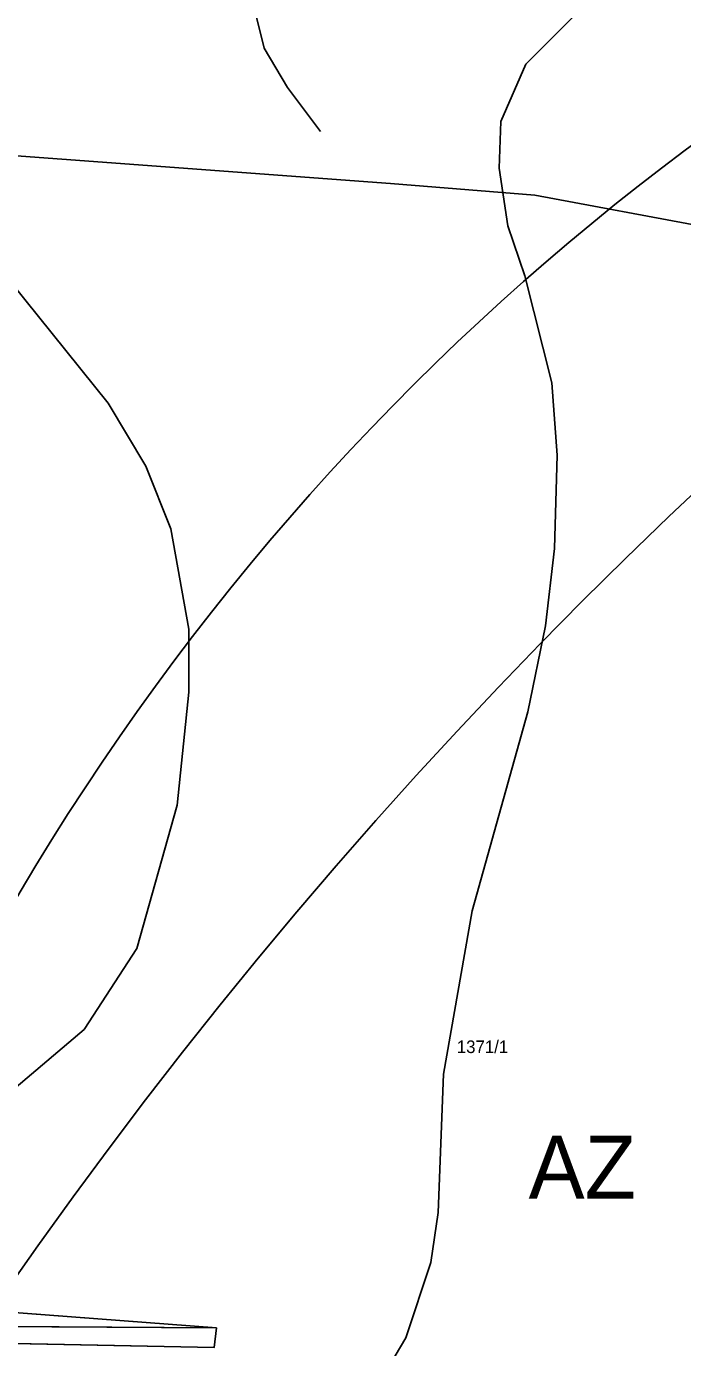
# Model space of a CAD drawing. Extents: x -706130 to -698555, y -971544 to -967260.
# Drawn here: x -704819.7 to -704715.2, y -969331.9 to -969121.7 of the extents above; entities that cross this region are included whole.
import ezdxf

# ---------------------------------------------------------------- set-up
doc = ezdxf.new("R2010")
doc.units = 0
for name, color, linetype in [('BPEJ I-II trida ochrany S', 7, 'Continuous'), ('Docházková izochrona - BUS S', 7, 'Continuous'), ('Docházková izochrona - VLAK N', 7, 'Continuous'), ('KN_Hranice_parcel', 7, 'Continuous'), ('KN_Parcelni cisla', 7, 'Continuous'), ('KN_Polygon parcely', 7, 'Continuous'), ('KN_POZEMKY_14_OSTATNI PLOCHA', 7, 'Continuous'), ('KN_POZEMKY_2_ORNA PUDA', 7, 'Continuous'), ('KN_VYUZITI_17_ostatni plocha_ostatni komunikace', 7, 'Continuous'), ('KN_VYUZITI_27_ostatni plocha_neplodna puda', 7, 'Continuous'), ('OP_BP plynovodů VTL', 7, 'Continuous'), ('Plochy smíšené nezastavěného území všeobecné S', 7, 'Continuous'), ('Plochy zemědělské všeobecné CELEK S', 7, 'Continuous'), ('Regulační bloky v krajině S', 7, 'Continuous'), ('Regulační kódy v krajině S', 7, 'Continuous'), ('VÝŠKOPIS_vrstevnice doplňková', 7, 'Continuous'), ('VÝŠKOPIS_vrstevnice hlavní', 7, 'Continuous')]:
    doc.layers.add(name, color=color, linetype=linetype)

msp = doc.modelspace()

# ---------------------------------------------------------------- linework, layer by layer
at = {"layer": 'BPEJ I-II trida ochrany S'}
for p, q in [((-704865.02, -969322.99), (-704789.43, -969328.74)), ((-704789.43, -969328.74), (-704789.77, -969331.82)), ((-704789.77, -969331.82), (-704840.14, -969330.82))]:
    msp.add_line(p, q, dxfattribs=at)
at = {"layer": 'Docházková izochrona - BUS S'}
msp.add_arc((-704475.99, -969462.4), 400, 57.5303, 230.2441, dxfattribs=at)
at = {"layer": 'Docházková izochrona - VLAK N'}
msp.add_circle((-704165.45, -969778.77), 800, dxfattribs=at)
at = {"layer": 'KN_Hranice_parcel'}
for points in [[(-704789.43, -969328.74), (-704865.02, -969322.99), (-704897.41, -969319.43), (-704905.36, -969318.73)], [(-704905.64, -969323.75), (-704882.23, -969327.04), (-704839.49, -969328.4), (-704789.43, -969328.74)], [(-704789.43, -969328.74), (-704789.77, -969331.82), (-704840.14, -969330.82), (-704882.63, -969329.37), (-704905.88, -969328.04)]]:
    msp.add_lwpolyline(points, dxfattribs=at)
at = {"layer": 'KN_Polygon parcely'}
msp.add_lwpolyline([(-704852.74, -969079.66), (-704899.05, -969124.73), (-704894.27, -969133.29), (-704875.25, -969206.17), (-704894.07, -969240.49), (-704852.1, -969251.12), (-704852.93, -969268.32), (-704901.16, -969269.36), (-704904.13, -969296.51), (-704905.36, -969318.73), (-704897.41, -969319.43), (-704865.02, -969322.99), (-704789.43, -969328.74), (-704789.77, -969331.82), (-704840.14, -969330.82), (-704882.63, -969329.37), (-704905.88, -969328.04), (-704909.94, -969400.97), (-704906.59, -969419.85), (-704891.47, -969420.77), (-704878.28, -969429.07), (-704825.89, -969434.45), (-704776.63, -969453.45), (-704756.29, -969469.11)], dxfattribs=at)
for points in [[(-704905.36, -969318.73), (-704905.64, -969323.75), (-704882.23, -969327.04), (-704839.49, -969328.4), (-704789.43, -969328.74), (-704865.02, -969322.99), (-704897.41, -969319.43)], [(-704905.64, -969323.75), (-704905.88, -969328.04), (-704882.63, -969329.37), (-704840.14, -969330.82), (-704789.77, -969331.82), (-704789.43, -969328.74), (-704839.49, -969328.4), (-704882.23, -969327.04)]]:
    msp.add_lwpolyline(points, close=True, dxfattribs=at)
at = {"layer": 'KN_POZEMKY_14_OSTATNI PLOCHA'}
for p, q in [((-704865.02, -969322.99), (-704789.43, -969328.74)), ((-704839.49, -969328.4), (-704789.43, -969328.74)), ((-704789.43, -969328.74), (-704839.49, -969328.4)), ((-704789.43, -969328.74), (-704789.77, -969331.82)), ((-704789.77, -969331.82), (-704840.14, -969330.82))]:
    msp.add_line(p, q, dxfattribs=at)
at = {"layer": 'KN_POZEMKY_2_ORNA PUDA'}
for p, q in [((-704789.43, -969328.74), (-704865.02, -969322.99)), ((-704789.77, -969331.82), (-704789.43, -969328.74)), ((-704840.14, -969330.82), (-704789.77, -969331.82))]:
    msp.add_line(p, q, dxfattribs=at)
at = {"layer": 'KN_VYUZITI_17_ostatni plocha_ostatni komunikace'}
for p, q in [((-704839.49, -969328.4), (-704789.43, -969328.74)), ((-704789.43, -969328.74), (-704789.77, -969331.82)), ((-704789.77, -969331.82), (-704840.14, -969330.82))]:
    msp.add_line(p, q, dxfattribs=at)
at = {"layer": 'KN_VYUZITI_27_ostatni plocha_neplodna puda'}
for p, q in [((-704865.02, -969322.99), (-704789.43, -969328.74)), ((-704789.43, -969328.74), (-704839.49, -969328.4))]:
    msp.add_line(p, q, dxfattribs=at)
at = {"layer": 'OP_BP plynovodů VTL'}
msp.add_lwpolyline([(-704983.63, -969164.13), (-704921.89, -969150.22), (-704895.43, -969144.83), (-704866.41, -969138.94), (-704761.72, -969146.69), (-704738.73, -969148.56), (-704684.08, -969158.74)], dxfattribs=at)
at = {"layer": 'Plochy smíšené nezastavěného území všeobecné S'}
for p, q in [((-704789.77, -969331.82), (-704789.43, -969328.74)), ((-704840.14, -969330.82), (-704789.77, -969331.82))]:
    msp.add_line(p, q, dxfattribs=at)
msp.add_lwpolyline([(-704789.43, -969328.74), (-704865.02, -969322.99), (-704897.41, -969319.43), (-704905.36, -969318.73), (-704905.64, -969323.75)], dxfattribs=at)
at = {"layer": 'Plochy zemědělské všeobecné CELEK S'}
for p, q in [((-704865.02, -969322.99), (-704789.43, -969328.74)), ((-704789.43, -969328.74), (-704789.77, -969331.82)), ((-704789.77, -969331.82), (-704840.14, -969330.82))]:
    msp.add_line(p, q, dxfattribs=at)
at = {"layer": 'Regulační bloky v krajině S'}
for p, q in [((-704865.02, -969322.99), (-704789.43, -969328.74)), ((-704789.77, -969331.82), (-704789.43, -969328.74)), ((-704789.43, -969328.74), (-704789.77, -969331.82)), ((-704840.14, -969330.82), (-704789.77, -969331.82)), ((-704789.77, -969331.82), (-704840.14, -969330.82))]:
    msp.add_line(p, q, dxfattribs=at)
msp.add_lwpolyline([(-704789.43, -969328.74), (-704865.02, -969322.99), (-704897.41, -969319.43), (-704905.36, -969318.73), (-704905.64, -969323.75)], dxfattribs=at)
at = {"layer": 'VÝŠKOPIS_vrstevnice doplňková'}
msp.add_lwpolyline([(-704772.84, -969138.43), (-704778.11, -969131.44), (-704781.82, -969125.16), (-704786.1, -969107.9), (-704789.67, -969103.48), (-704795.23, -969099.48), (-704798.09, -969098.62), (-704804.94, -969098.2), (-704818.63, -969101.62), (-704831.19, -969105.76), (-704849.16, -969108.61), (-704855.44, -969108.04), (-704864.29, -969105.62), (-704882.12, -969097.77)], dxfattribs=at)
at = {"layer": 'VÝŠKOPIS_vrstevnice hlavní'}
for points in [[(-704796.95, -969342.45), (-704792.67, -969344.59), (-704785.82, -969346.02), (-704778.97, -969346.02), (-704773.83, -969344.59), (-704767.13, -969340.59), (-704762.85, -969336.31), (-704759.28, -969330.32), (-704755.29, -969318.34), (-704754.15, -969310.35), (-704753.29, -969288.38), (-704748.72, -969262.41), (-704739.88, -969230.74), (-704737.02, -969217.04), (-704735.6, -969204.77), (-704735.17, -969189.93), (-704736.03, -969178.38), (-704740.31, -969161.4), (-704743.02, -969153.41), (-704744.44, -969144.28), (-704744.16, -969136.86), (-704740.16, -969127.73), (-704731.46, -969119.03), (-704723.03, -969113.43)], [(-704823.05, -969291.94), (-704810.5, -969281.24), (-704802.08, -969268.4), (-704795.66, -969245.57), (-704793.81, -969227.6), (-704793.81, -969217.61), (-704796.66, -969201.63), (-704800.66, -969191.65), (-704806.65, -969181.66), (-704833.47, -969148.42), (-704839.75, -969139.29), (-704845.03, -969133.58), (-704849.31, -969130.01), (-704856.87, -969125.16), (-704862.58, -969122.88), (-704885.4, -969116.46)]]:
    msp.add_lwpolyline(points, dxfattribs=at)

# ---------------------------------------------------------------- texts
at = {"layer": 'KN_Parcelni cisla'}
msp.add_text('1371/1', height=2, dxfattribs=at).set_placement((-704751.16, -969285.01))
at = {"layer": 'Regulační kódy v krajině S'}
msp.add_text('AZ', height=10, dxfattribs=at).set_placement((-704739.73, -969308.16))

doc.saveas('drawing.dxf')
